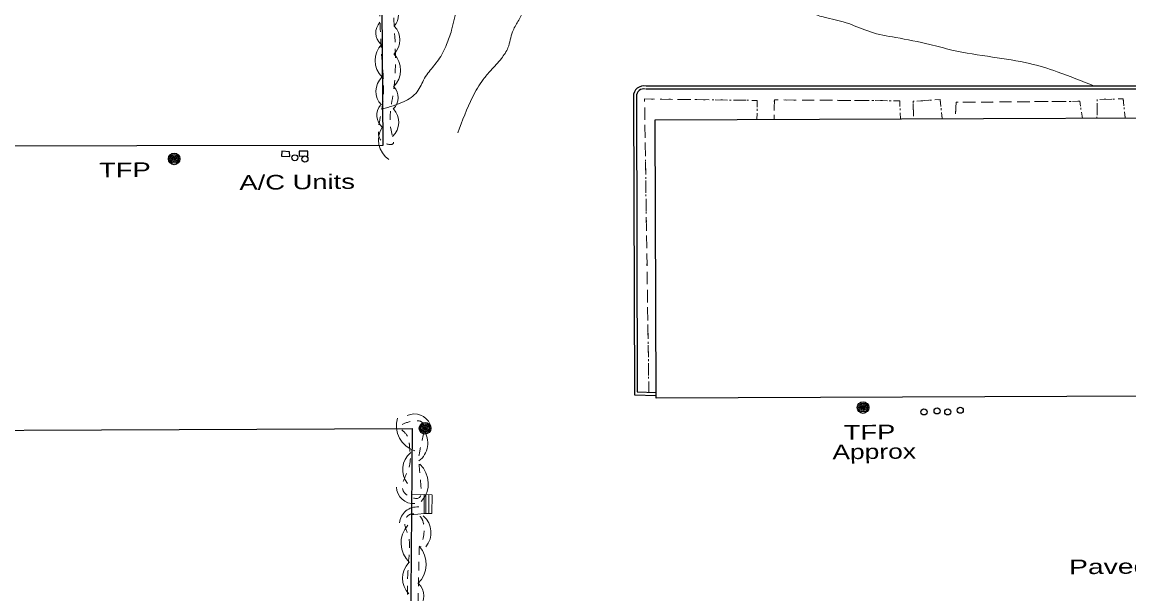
# Model space of a CAD drawing. Extents: x 2362213 to 2366494, y 6968794 to 6978110.
# Drawn here: x 2363360.6 to 2363724.2, y 6976162 to 6976349.7 of the extents above; entities that cross this region are included whole.
import ezdxf

# ---------------------------------------------------------------- set-up
doc = ezdxf.new("R2010")
doc.units = 0
doc.header["$LTSCALE"] = 1.9
doc.linetypes.add('DOTTED', pattern=[1.5, 0.3, -1.2])
doc.linetypes.add('SHORT_DASHED', pattern=[2.7, 1.5, -1.2])
for name, color, linetype, lineweight in [('11', 7, 'Continuous', 25), ('13', 7, 'Continuous', 13), ('15', 7, 'Continuous', 13), ('16', 7, 'Continuous', 13), ('2', 7, 'Continuous', 25), ('20', 7, 'Continuous', 25), ('23', 7, 'Continuous', 25), ('29', 7, 'Continuous', 13), ('35', 7, 'Continuous', 13)]:
    doc.layers.add(name, color=color, linetype=linetype, lineweight=lineweight)

msp = doc.modelspace()

# ---------------------------------------------------------------- linework, layer by layer
at = {"layer": '11'}
msp.add_lwpolyline([(2363239.76, 6976399.979), (2363478.405, 6976400.551), (2363479.034, 6976309.253), (2363236.437, 6976308.873), (2363233.508, 6976215.211), (2363488.71, 6976216.251), (2363488.086, 6976134.831), (2363230.869, 6976134.241)], dxfattribs=at)
msp.add_lwpolyline([(2363568.529, 6976317.655), (2363838.301, 6976318.715), (2363838.662, 6976227.293), (2363568.89, 6976226.234)], close=True, dxfattribs=at)
at = {"layer": '13'}
for p, q in [((2363565.11, 6976321.693), (2363565.168, 6976317.693)), ((2363574.276, 6976324.37), (2363570.275, 6976324.422)), ((2363580.276, 6976324.297), (2363576.275, 6976324.349)), ((2363586.277, 6976324.214), (2363582.276, 6976324.266)), ((2363592.279, 6976324.141), (2363588.277, 6976324.193)), ((2363598.279, 6976324.059), (2363594.279, 6976324.11)), ((2363614.83, 6976324.126), (2363610.828, 6976324.158)), ((2363620.83, 6976324.083), (2363616.83, 6976324.115)), ((2363626.83, 6976324.05), (2363622.83, 6976324.072)), ((2363632.831, 6976324.008), (2363628.83, 6976324.039)), ((2363638.832, 6976323.965), (2363634.832, 6976323.997)), ((2363644.832, 6976323.932), (2363640.833, 6976323.954)), ((2363653.353, 6976322.853), (2363653.391, 6976318.853)), ((2363658.452, 6976324.061), (2363654.464, 6976323.804)), ((2363673.618, 6976323.446), (2363669.618, 6976323.418)), ((2363679.619, 6976323.493), (2363675.618, 6976323.465)), ((2363685.619, 6976323.54), (2363681.619, 6976323.512)), ((2363691.617, 6976323.597), (2363687.619, 6976323.559)), ((2363697.617, 6976323.644), (2363693.617, 6976323.616)), ((2363703.618, 6976323.692), (2363699.617, 6976323.663)), ((2363713.783, 6976323.138), (2363713.711, 6976319.137)), ((2363718.62, 6976324.454), (2363714.621, 6976324.346)), ((2363601.979, 6976317.783), (2363602.01, 6976319.784)), ((2363607.664, 6976319.308), (2363607.649, 6976317.807)), ((2363649.169, 6976317.973), (2363649.08, 6976319.972)), ((2363662.87, 6976318.023), (2363662.631, 6976320.011)), ((2363708.891, 6976318.202), (2363708.582, 6976320.179)), ((2363722.991, 6976318.266), (2363722.771, 6976320.254)), ((2363565.197, 6976315.694), (2363565.255, 6976311.694)), ((2363565.284, 6976309.695), (2363565.342, 6976305.695)), ((2363565.371, 6976303.695), (2363565.429, 6976299.695)), ((2363565.458, 6976297.695), (2363565.516, 6976293.695)), ((2363565.545, 6976291.696), (2363565.604, 6976287.697)), ((2363565.633, 6976285.697), (2363565.691, 6976281.697)), ((2363565.72, 6976279.696), (2363565.778, 6976275.697)), ((2363565.807, 6976273.697), (2363565.865, 6976269.698)), ((2363565.894, 6976267.699), (2363565.952, 6976263.699)), ((2363565.981, 6976261.699), (2363566.039, 6976257.699)), ((2363566.068, 6976255.699), (2363566.126, 6976251.699)), ((2363566.155, 6976249.699), (2363566.213, 6976245.701)), ((2363566.242, 6976243.701), (2363566.301, 6976239.701)), ((2363566.33, 6976237.701), (2363566.388, 6976233.701)), ((2363566.417, 6976231.701), (2363566.46, 6976228.191))]:
    msp.add_line(p, q, dxfattribs=at)
at = {"layer": '13', "linetype": 'DOTTED'}
for points in [[(2363601.979, 6976317.783), (2363602.059, 6976324.005), (2363565.073, 6976324.492), (2363566.46, 6976228.191)], [(2363649.169, 6976317.973), (2363648.892, 6976323.91), (2363607.698, 6976324.178), (2363607.649, 6976317.807)], [(2363662.87, 6976318.023), (2363662.13, 6976324.297), (2363653.344, 6976323.733), (2363653.399, 6976317.983)], [(2363708.891, 6976318.202), (2363708.018, 6976323.733), (2363667.428, 6976323.397), (2363667.16, 6976318.044)], [(2363722.991, 6976318.266), (2363722.3, 6976324.549), (2363713.811, 6976324.329), (2363713.689, 6976318.227)]]:
    msp.add_lwpolyline(points, dxfattribs=at)
at = {"layer": '13'}
for points in [[(2363568.275, 6976324.453), (2363565.073, 6976324.492), (2363565.081, 6976323.692)], [(2363602.031, 6976321.784), (2363602.059, 6976324.005), (2363600.279, 6976324.028)], [(2363608.828, 6976324.169), (2363607.698, 6976324.178), (2363607.675, 6976321.308)], [(2363648.981, 6976321.971), (2363648.892, 6976323.91), (2363646.832, 6976323.921)], [(2363662.402, 6976321.999), (2363662.13, 6976324.297), (2363660.451, 6976324.191)], [(2363667.618, 6976323.399), (2363667.428, 6976323.397), (2363667.234, 6976319.595)], [(2363708.273, 6976322.156), (2363708.018, 6976323.733), (2363705.618, 6976323.711)], [(2363722.552, 6976322.242), (2363722.3, 6976324.549), (2363720.62, 6976324.504)]]:
    msp.add_lwpolyline(points, dxfattribs=at)
at = {"layer": '15'}
for p, q in [((2363492.697, 6976194.578), (2363488.547, 6976194.509)), ((2363492.626, 6976188.356), (2363488.49, 6976187.957))]:
    msp.add_line(p, q, dxfattribs=at)
at = {"layer": '16'}
for p, q in [((2363492.626, 6976188.356), (2363492.697, 6976194.578)), ((2363495.217, 6976194.552), (2363492.687, 6976194.578)), ((2363493.156, 6976188.351), (2363493.227, 6976194.573)), ((2363494.156, 6976188.341), (2363494.227, 6976194.563)), ((2363495.157, 6976188.33), (2363495.227, 6976194.552)), ((2363495.157, 6976188.33), (2363492.626, 6976188.356))]:
    msp.add_line(p, q, dxfattribs=at)
at = {"layer": '2'}
for p, q in [((2363840.346, 6976328.765), (2363565.553, 6976328.658)), ((2363840.345, 6976327.805), (2363565.553, 6976327.698))]:
    msp.add_line(p, q, dxfattribs=at)
for points in [[(2363561.405, 6976325.307), (2363561.708, 6976227.376), (2363568.891, 6976227.164)], [(2363562.365, 6976325.307), (2363562.669, 6976228.305), (2363568.922, 6976228.125)]]:
    msp.add_lwpolyline(points, dxfattribs=at)
for radius in [3.372, 2.412]:
    msp.add_arc((2363564.776, 6976325.377), radius, 76.66262, 181.16964, dxfattribs=at)
at = {"layer": '20'}
for centre, radius in [((2363410.513, 6976304.81), 1.9), ((2363410.513, 6976304.81), 1.442), ((2363410.513, 6976304.81), 0.973), ((2363410.513, 6976304.81), 0.539), ((2363410.513, 6976304.81), 0.192), ((2363636.852, 6976223.162), 1.9), ((2363636.852, 6976223.162), 1.442), ((2363636.852, 6976223.162), 0.973), ((2363636.852, 6976223.162), 0.539), ((2363636.852, 6976223.162), 0.192), ((2363661.183, 6976222.073), 1), ((2363668.772, 6976222.276), 1), ((2363656.856, 6976221.722), 1), ((2363664.687, 6976221.747), 1), ((2363492.93, 6976216.361), 1.9), ((2363492.93, 6976216.361), 1.442), ((2363492.93, 6976216.361), 0.973), ((2363492.93, 6976216.361), 0.539), ((2363492.93, 6976216.361), 0.192)]:
    msp.add_circle(centre, radius, dxfattribs=at)
at = {"layer": '23'}
for points in [[(2363445.86, 6976307.397), (2363445.827, 6976305.687), (2363448.498, 6976305.622), (2363448.433, 6976307.162)], [(2363451.601, 6976307.332), (2363451.567, 6976305.732), (2363454.426, 6976305.799), (2363454.391, 6976307.369)]]:
    msp.add_lwpolyline(points, close=True, dxfattribs=at)
for centre in [(2363450.162, 6976305.168), (2363453.456, 6976304.779)]:
    msp.add_circle(centre, 1, dxfattribs=at)
at = {"layer": '29'}
for centre, radius, start, end in [((2363479.067, 6976351.943), 5.135, 317.12238, 47.12238), ((2363481.9, 6976346.232), 5.135, 137.45904, 227.45904), ((2363478.255, 6976343.893), 6.426, 314.83862, 44.83862), ((2363484.251, 6976337.084), 7.708, 135.12208, 225.12208), ((2363477.196, 6976333.954), 7.708, 314.29358, 44.29358), ((2363483.236, 6976326.978), 6.426, 133.73569, 223.73569), ((2363478.962, 6976324.948), 5.135, 313.76524, 43.76524), ((2363482.24, 6976319.165), 5.135, 139.4584, 229.4584), ((2363477.864, 6976316.791), 6.426, 313.52261, 43.52261), ((2363485.343, 6976311.072), 7.708, 146.4292, 236.4292), ((2363492.19, 6976217.151), 8.642, 162.62025, 252.62025), ((2363489.409, 6976215.308), 5.758, 23.905, 113.905), ((2363486.632, 6976211.439), 7.205, 306.42373, 36.42373), ((2363492.799, 6976202.791), 7.205, 129.30537, 219.30537), ((2363485.37, 6976198.218), 8.642, 317.24614, 47.24614), ((2363489.274, 6976197.356), 5.758, 183.26803, 273.26803), ((2363490.322, 6976184.752), 5.785, 84.63629, 174.63629), ((2363487.676, 6976182.102), 7.239, 319.57891, 49.57891), ((2363493.718, 6976178.665), 8.682, 137.6267, 227.6267), ((2363484.661, 6976171.703), 8.682, 313.07187, 43.07187), ((2363492.744, 6976167.124), 7.239, 135.00175, 225.00175), ((2363486.725, 6976161.304), 5.785, 315.48208, 45.48208)]:
    msp.add_arc(centre, radius, start, end, dxfattribs=at)
at = {"layer": '29', "linetype": 'SHORT_DASHED'}
for points in [[(2363481.779, 6976366.511), (2363482.796, 6976349.011), (2363482.632, 6976327.368), (2363482.268, 6976312.004), (2363482.459, 6976309.806), (2363479.96, 6976309.862), (2363478.553, 6976319.918), (2363478.732, 6976337.872), (2363478.321, 6976345.257), (2363477.672, 6976362.043), (2363478.607, 6976370.902), (2363479.84, 6976372.814), (2363482.159, 6976373.916), (2363484.625, 6976372.249), (2363484.506, 6976370.028), (2363482.077, 6976368.864), (2363481.995, 6976366.993)], [(2363490.982, 6976204.541), (2363491.602, 6976197.148), (2363491.136, 6976193.643), (2363486.262, 6976195.077), (2363487.835, 6976204.161), (2363487.87, 6976209.972), (2363487.702, 6976211.85), (2363486.454, 6976214.769), (2363484.686, 6976216.733), (2363487.719, 6976218.462), (2363491.93, 6976218.372), (2363491.766, 6976211.449), (2363490.745, 6976206.319)], [(2363491.078, 6976177.631), (2363490.77, 6976164.868), (2363491.126, 6976151.571), (2363493.56, 6976138.563), (2363493.584, 6976135.013), (2363489.958, 6976131.478), (2363487.035, 6976131.72), (2363487.97, 6976141.72), (2363487.652, 6976156.247), (2363487.645, 6976173.789), (2363487.372, 6976181.376), (2363486.33, 6976185.856), (2363487.869, 6976188.011), (2363490.962, 6976187.76), (2363492.179, 6976185.992), (2363491.599, 6976177.586)]]:
    msp.add_spline(points, degree=3, dxfattribs=at)
at = {"layer": '35'}
for points in [[(2363541.554, 6976411.482), (2363540.42, 6976410.821), (2363537.91, 6976410.808), (2363535.719, 6976410.927), (2363533.016, 6976411.241), (2363529.464, 6976411.387), (2363526.539, 6976411.009), (2363523.263, 6976409.378), (2363522.133, 6976407.288), (2363521.054, 6976402.928), (2363519.499, 6976400.283), (2363516.692, 6976397.876), (2363513.787, 6976394.218), (2363511.773, 6976391.488), (2363509.499, 6976386.626), (2363508.767, 6976380.52), (2363507.092, 6976371.583), (2363506.114, 6976368.263), (2363505.411, 6976362.197), (2363503.34, 6976354.067), (2363501.646, 6976347.039), (2363500, 6976342.343), (2363497.308, 6976337.289), (2363494.255, 6976333.429), (2363492.775, 6976331.275), (2363490.347, 6976326.842), (2363485.878, 6976323.568), (2363478.95, 6976321.242)], [(2363566.154, 6976388.476), (2363565.722, 6976384.502), (2363565.02, 6976382.575), (2363563.852, 6976380.304), (2363562.665, 6976378.903), (2363561.712, 6976378.194), (2363559.5, 6976377.313), (2363555.951, 6976376.139), (2363553.753, 6976375.918), (2363550.344, 6976375.855), (2363548.043, 6976377.024), (2363545.847, 6976378.603), (2363543.755, 6976379.843), (2363541.757, 6976380.654), (2363538.935, 6976381.937), (2363536.23, 6976382.491), (2363533.745, 6976381.918), (2363531.28, 6976380.344), (2363529.726, 6976376.549), (2363528.668, 6976373.129), (2363527.214, 6976367.384), (2363526.583, 6976361.168), (2363525.177, 6976353.415), (2363523.459, 6976349.938), (2363521.681, 6976346.57), (2363520.191, 6976341.316), (2363518.024, 6976337.776), (2363514.552, 6976333.863), (2363512.05, 6976330.889), (2363508.535, 6976325.094), (2363503.737, 6976313.369)], [(2363632.796, 6976386.521), (2363632.441, 6976384.848), (2363631.892, 6976383.752), (2363630.045, 6976379.234), (2363629.287, 6976377.997), (2363627.584, 6976375.151), (2363625.067, 6976371.627), (2363621.725, 6976368.714), (2363618.15, 6976366.08), (2363615.508, 6976363.145), (2363614.641, 6976361.847), (2363614.372, 6976360.634), (2363614.339, 6976357.784), (2363616.403, 6976355.264), (2363620.44, 6976352.492), (2363624.932, 6976351.165), (2363632.131, 6976349.223), (2363639.268, 6976346.51), (2363647.575, 6976344.679), (2363658.798, 6976342.396), (2363666.026, 6976340.555), (2363679.368, 6976338.262), (2363691.568, 6976336.128), (2363700.624, 6976333.444), (2363712.921, 6976328.711)]]:
    msp.add_spline(points, degree=3, dxfattribs=at)

# ---------------------------------------------------------------- texts
at = {"layer": '2', "width": 1.45}
msp.add_text('Paved Parking', height=4.8, rotation=0.546, dxfattribs=at).set_placement((2363704.537, 6976168.413))
at = {"layer": '20'}
for s, width, p in [('  TFP', 1.4, (2363380.871, 6976298.667)), ('  TFP', 1.4, (2363625.502, 6976212.553)), ('Approx', 1.35, (2363626.793, 6976206.165))]:
    msp.add_text(s, height=4.8, rotation=0.546, dxfattribs=dict(at, width=width)).set_placement(p)
at = {"layer": '23', "width": 1.4}
msp.add_text('A/C Units ', height=4.8, rotation=0.546, dxfattribs=at).set_placement((2363431.971, 6976294.644))

doc.saveas('drawing.dxf')
